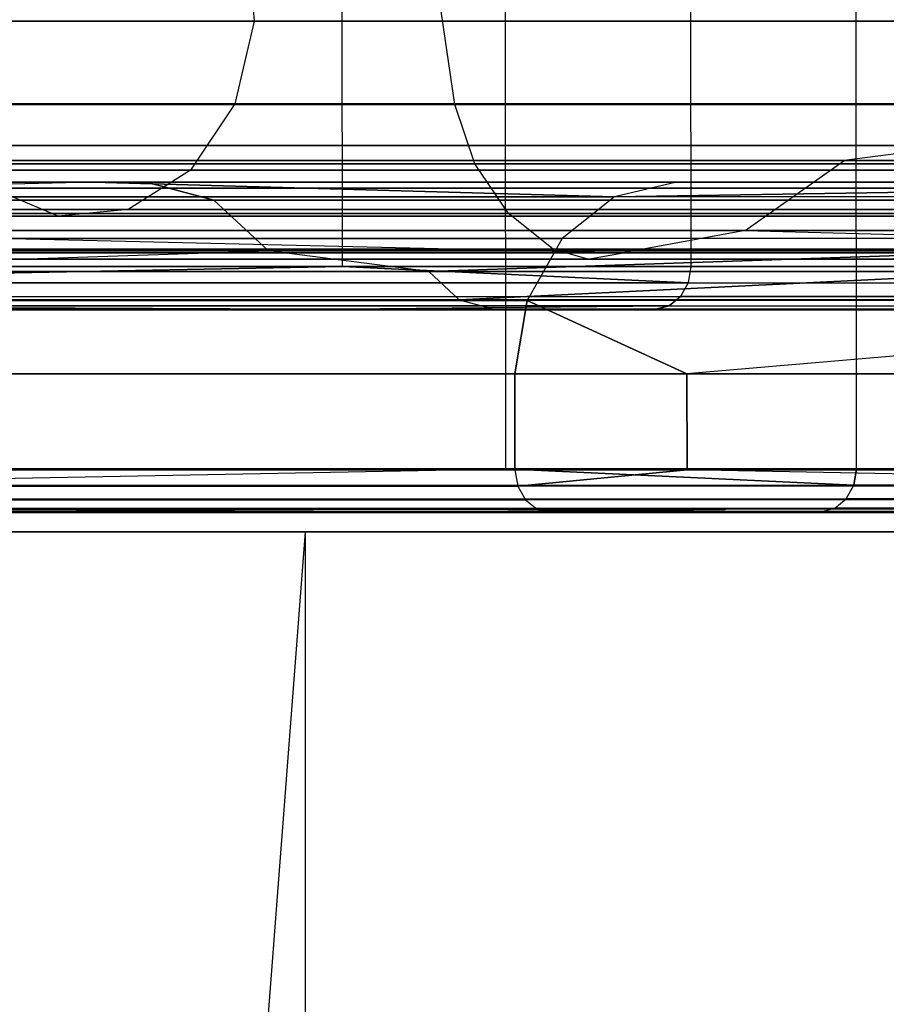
# Model space of a CAD drawing. Extents: x -172 to 172, y -29 to 28.
# Tile 841 of 914: x 135.25 to 139.33, y -9.82 to -5.2. Entities that reach past the tile are written whole.
import ezdxf

# ---------------------------------------------------------------- set-up
doc = ezdxf.new("R2010")
doc.units = 0
doc.header["$LTSCALE"] = 25.4
doc.layers.get('0').update_dxf_attribs({"linetype": 'CONTINUOUS'})

# ---------------------------------------------------------------- blocks, each defined once
blk = doc.blocks.new('RYFLO_AURA_STL')
at = {"color": 0}
for p, q in [((137.5374, -7.3033, -1143.3234), (137.5285, 7.0967, -1143.3298)), ((137.5374, -7.3033, -1143.3234), (137.5285, 7.0967, -1143.3298)), ((137.5374, -7.3033, -1343.1769), (137.5285, 7.0967, -1343.1704)), ((137.5374, -7.3033, -1343.1769), (137.5285, 7.0967, -1343.1704)), ((139.185, -7.3033, -1145.6315), (139.1761, 7.0967, -1145.6377)), ((139.185, -7.3033, -1145.6315), (139.1761, 7.0967, -1145.6377)), ((139.185, -7.3033, -1340.8688), (139.1761, 7.0967, -1340.8625)), ((139.185, -7.3033, -1340.8688), (139.1761, 7.0967, -1340.8625)), ((136.7605, 6.146, -1143.8878), (136.7682, -6.354, -1143.8822)), ((136.7605, 6.146, -1143.8878), (136.7682, -6.354, -1143.8822)), ((136.7605, 6.146, -1342.6124), (136.7682, -6.354, -1342.618)), ((136.7605, 6.146, -1342.6124), (136.7682, -6.354, -1342.618)), ((138.3989, 6.146, -1146.1829), (138.4067, -6.354, -1146.1774)), ((138.3989, 6.146, -1146.1829), (138.4067, -6.354, -1146.1774)), ((138.3989, 6.146, -1340.3174), (138.4067, -6.354, -1340.3229)), ((138.3989, 6.146, -1340.3174), (138.4067, -6.354, -1340.3229)), ((137.2983, -5.5937, -1156.9799), (136.8845, -2.7489, -1157.2399)), ((137.2983, -5.5937, -1156.9799), (136.8845, -2.7489, -1157.2399)), ((137.2983, -5.5937, -1329.5204), (136.8845, -2.7489, -1329.2604)), ((137.2983, -5.5937, -1329.5204), (136.8845, -2.7489, -1329.2604)), ((136.347, -5.1077, -1147.6219), (136.356, -5.2027, -1147.6156)), ((136.347, -5.1077, -1147.6219), (136.356, -5.2027, -1147.6156)), ((136.347, -5.1077, -1338.8783), (136.356, -5.2027, -1338.8846)), ((136.347, -5.1077, -1338.8783), (136.356, -5.2027, -1338.8846)), ((130.8304, -5.2027, -1140.1854), (136.356, -5.2027, -1147.6156)), ((136.356, -5.2027, -1338.8846), (130.8304, -5.2027, -1346.3148)), ((130.8304, -5.2027, -1140.1854), (136.356, -5.2027, -1147.6156)), ((136.356, -5.2027, -1338.8846), (130.8304, -5.2027, -1346.3148)), ((136.356, -5.2027, -1147.6156), (136.2648, -5.5895, -1147.6796)), ((136.356, -5.2027, -1147.6156), (136.2648, -5.5895, -1147.6796)), ((136.356, -5.2027, -1338.8846), (136.2648, -5.5895, -1338.8207)), ((136.356, -5.2027, -1338.8846), (136.2648, -5.5895, -1338.8207)), ((136.356, -5.2027, -1147.6156), (141.4601, -5.2027, -1155.3414)), ((141.4601, -5.2027, -1331.1588), (136.356, -5.2027, -1338.8846)), ((136.356, -5.2027, -1147.6156), (141.4601, -5.2027, -1155.3414)), ((141.4601, -5.2027, -1331.1588), (136.356, -5.2027, -1338.8846)), ((136.2648, -5.5895, -1147.6796), (130.7429, -5.5895, -1140.2544)), ((130.7429, -5.5895, -1346.2458), (136.2648, -5.5895, -1338.8207)), ((136.2648, -5.5895, -1147.6796), (130.7429, -5.5895, -1140.2544)), ((130.7429, -5.5895, -1346.2458), (136.2648, -5.5895, -1338.8207)), ((136.2648, -5.5895, -1147.6796), (136.0562, -5.9011, -1147.8259)), ((136.2648, -5.5895, -1147.6796), (136.0562, -5.9011, -1147.8259)), ((136.2648, -5.5895, -1338.8207), (136.0562, -5.9011, -1338.6743)), ((136.2648, -5.5895, -1338.8207), (136.0562, -5.9011, -1338.6743)), ((141.3655, -5.5895, -1155.4001), (136.2648, -5.5895, -1147.6796)), ((136.2648, -5.5895, -1338.8207), (141.3655, -5.5895, -1331.1001)), ((141.3655, -5.5895, -1155.4001), (136.2648, -5.5895, -1147.6796)), ((136.2648, -5.5895, -1338.8207), (141.3655, -5.5895, -1331.1001)), ((132.2451, -5.5937, -1149.4172), (137.2983, -5.5937, -1156.9799)), ((137.2983, -5.5937, -1329.5204), (132.2451, -5.5937, -1337.083)), ((132.2451, -5.5937, -1149.4172), (137.2983, -5.5937, -1156.9799)), ((137.2983, -5.5937, -1329.5204), (132.2451, -5.5937, -1337.083)), ((137.3917, -5.8721, -1156.9213), (137.2983, -5.5937, -1156.9799)), ((137.2983, -5.5937, -1156.9799), (141.9195, -5.5937, -1164.814)), ((137.3917, -5.8721, -1156.9213), (137.2983, -5.5937, -1156.9799)), ((137.3917, -5.8721, -1329.579), (137.2983, -5.5937, -1329.5204)), ((141.9195, -5.5937, -1321.6863), (137.2983, -5.5937, -1329.5204)), ((137.3917, -5.8721, -1329.579), (137.2983, -5.5937, -1329.5204)), ((137.2983, -5.5937, -1156.9799), (141.9195, -5.5937, -1164.814)), ((141.9195, -5.5937, -1321.6863), (137.2983, -5.5937, -1329.5204)), ((139.6663, -5.7862, -1156.4561), (134.6269, -5.7862, -1148.8284)), ((134.6269, -5.7862, -1337.6719), (139.6663, -5.7862, -1330.0442)), ((139.6663, -5.7862, -1156.4561), (134.6269, -5.7862, -1148.8284)), ((134.6269, -5.7862, -1337.6719), (139.6663, -5.7862, -1330.0442)), ((139.6663, -5.7862, -1156.4561), (139.127, -5.8567, -1156.7913)), ((139.6663, -5.7862, -1156.4561), (139.127, -5.8567, -1156.7913)), ((139.6663, -5.7862, -1330.0442), (139.127, -5.8567, -1329.709)), ((139.6663, -5.7862, -1330.0442), (139.127, -5.8567, -1329.709)), ((139.127, -5.8567, -1156.7913), (134.1071, -5.8567, -1149.1929)), ((134.1071, -5.8567, -1337.3074), (139.127, -5.8567, -1329.709)), ((139.127, -5.8567, -1156.7913), (134.1071, -5.8567, -1149.1929)), ((134.1071, -5.8567, -1337.3074), (139.127, -5.8567, -1329.709)), ((138.6615, -6.1851, -1157.0806), (139.127, -5.8567, -1156.7913)), ((138.6615, -6.1851, -1157.0806), (139.127, -5.8567, -1156.7913)), ((138.6615, -6.1851, -1329.4197), (139.127, -5.8567, -1329.709)), ((138.6615, -6.1851, -1329.4197), (139.127, -5.8567, -1329.709)), ((143.7169, -5.8567, -1164.6569), (139.127, -5.8567, -1156.7913)), ((139.127, -5.8567, -1329.709), (143.7169, -5.8567, -1321.8434)), ((143.7169, -5.8567, -1164.6569), (139.127, -5.8567, -1156.7913)), ((139.127, -5.8567, -1329.709), (143.7169, -5.8567, -1321.8434)), ((136.0562, -5.9011, -1147.8259), (130.5427, -5.9011, -1140.4121)), ((130.5427, -5.9011, -1346.0881), (136.0562, -5.9011, -1338.6743)), ((136.0562, -5.9011, -1147.8259), (130.5427, -5.9011, -1140.4121)), ((130.5427, -5.9011, -1346.0881), (136.0562, -5.9011, -1338.6743)), ((137.3917, -5.8721, -1156.9213), (132.335, -5.8721, -1149.3534)), ((132.335, -5.8721, -1337.1469), (137.3917, -5.8721, -1329.579)), ((137.3917, -5.8721, -1156.9213), (132.335, -5.8721, -1149.3534)), ((132.335, -5.8721, -1337.1469), (137.3917, -5.8721, -1329.579)), ((136.0562, -5.9011, -1147.8259), (135.7639, -6.0869, -1148.0309)), ((136.0562, -5.9011, -1147.8259), (135.7639, -6.0869, -1148.0309)), ((136.0562, -5.9011, -1338.6743), (135.7639, -6.0869, -1338.4694)), ((136.0562, -5.9011, -1338.6743), (135.7639, -6.0869, -1338.4694)), ((141.1491, -5.9011, -1155.5347), (136.0562, -5.9011, -1147.8259)), ((136.0562, -5.9011, -1338.6743), (141.1491, -5.9011, -1330.9656)), ((141.1491, -5.9011, -1155.5347), (136.0562, -5.9011, -1147.8259)), ((136.0562, -5.9011, -1338.6743), (141.1491, -5.9011, -1330.9656)), ((142.016, -5.8721, -1164.7606), (137.3917, -5.8721, -1156.9213)), ((137.3917, -5.8721, -1329.579), (142.016, -5.8721, -1321.7396)), ((137.5506, -6.1053, -1156.8214), (137.3917, -5.8721, -1156.9213)), ((142.016, -5.8721, -1164.7606), (137.3917, -5.8721, -1156.9213)), ((137.5506, -6.1053, -1156.8214), (137.3917, -5.8721, -1156.9213)), ((137.5506, -6.1053, -1329.6788), (137.3917, -5.8721, -1329.579)), ((137.3917, -5.8721, -1329.579), (142.016, -5.8721, -1321.7396)), ((137.5506, -6.1053, -1329.6788), (137.3917, -5.8721, -1329.579)), ((132.0752, -5.9577, -1340.8226), (135.8499, -5.9577, -1335.4946)), ((135.8499, -5.9577, -1151.0056), (132.0752, -5.9577, -1145.6776)), ((135.8499, -5.9577, -1151.0056), (132.0752, -5.9577, -1145.6776)), ((132.0752, -5.9577, -1340.8226), (135.8499, -5.9577, -1335.4946)), ((135.5988, -5.9579, -1335.3242), (132.865, -6.0267, -1338.6378)), ((135.5988, -5.9579, -1335.3242), (132.865, -6.0267, -1338.6378)), ((135.5988, -5.9579, -1151.176), (132.865, -6.0267, -1147.8624)), ((135.5988, -5.9579, -1151.176), (132.865, -6.0267, -1147.8624)), ((133.1447, -5.9579, -1338.8386), (135.5988, -5.9579, -1335.3242)), ((135.5988, -5.9579, -1151.176), (133.1447, -5.9579, -1147.6616)), ((133.1447, -5.9579, -1338.8386), (135.5988, -5.9579, -1335.3242)), ((135.5988, -5.9579, -1151.176), (133.1447, -5.9579, -1147.6616)), ((135.5988, -5.9579, -1335.3242), (138.3394, -5.9579, -1331.1528)), ((138.3394, -5.9579, -1155.3474), (135.5988, -5.9579, -1151.176)), ((138.3394, -5.9579, -1155.3474), (135.5988, -5.9579, -1151.176)), ((138.0488, -6.0267, -1155.5321), (135.5988, -5.9579, -1151.176)), ((135.5988, -5.9579, -1335.3242), (138.3394, -5.9579, -1331.1528)), ((135.5988, -5.9579, -1335.3242), (138.0488, -6.0267, -1330.9681)), ((135.5988, -5.9579, -1335.3242), (138.0488, -6.0267, -1330.9681)), ((138.0488, -6.0267, -1155.5321), (135.5988, -5.9579, -1151.176)), ((135.8499, -5.9577, -1335.4946), (136.1658, -6.0424, -1335.7091)), ((135.8499, -5.9577, -1335.4946), (139.4098, -5.9577, -1330.0209)), ((135.8499, -5.9577, -1335.4946), (136.1658, -6.0424, -1335.7091)), ((136.1658, -6.0424, -1150.7911), (135.8499, -5.9577, -1151.0056)), ((139.4098, -5.9577, -1156.4794), (135.8499, -5.9577, -1151.0056)), ((136.1658, -6.0424, -1150.7911), (135.8499, -5.9577, -1151.0056)), ((139.4098, -5.9577, -1156.4794), (135.8499, -5.9577, -1151.0056)), ((135.8499, -5.9577, -1335.4946), (139.4098, -5.9577, -1330.0209)), ((138.3394, -5.9579, -1155.3474), (138.0488, -6.0267, -1155.5321)), ((138.3394, -5.9579, -1331.1528), (138.0488, -6.0267, -1330.9681)), ((138.0488, -6.0267, -1330.9681), (142.4855, -5.9579, -1324.2598)), ((138.0488, -6.0267, -1330.9681), (142.4855, -5.9579, -1324.2598)), ((138.3394, -5.9579, -1331.1528), (138.0488, -6.0267, -1330.9681)), ((142.4855, -5.9579, -1162.2405), (138.0488, -6.0267, -1155.5321)), ((138.3394, -5.9579, -1155.3474), (138.0488, -6.0267, -1155.5321)), ((142.4855, -5.9579, -1162.2405), (138.0488, -6.0267, -1155.5321)), ((138.3394, -5.9579, -1331.1528), (142.4855, -5.9579, -1324.2598)), ((142.4855, -5.9579, -1162.2405), (138.3394, -5.9579, -1155.3474)), ((138.3394, -5.9579, -1331.1528), (142.4855, -5.9579, -1324.2598)), ((142.4855, -5.9579, -1162.2405), (138.3394, -5.9579, -1155.3474)), ((135.4353, -6.117, -1148.2614), (135.1236, -5.9863, -1148.48)), ((135.1236, -5.9863, -1148.48), (140.1816, -5.9863, -1156.1359)), ((135.4353, -6.117, -1148.2614), (135.1236, -5.9863, -1148.48)), ((135.4353, -6.117, -1338.2389), (135.1236, -5.9863, -1338.0203)), ((140.1816, -5.9863, -1330.3644), (135.1236, -5.9863, -1338.0203)), ((135.4353, -6.117, -1338.2389), (135.1236, -5.9863, -1338.0203)), ((135.1236, -5.9863, -1148.48), (140.1816, -5.9863, -1156.1359)), ((140.1816, -5.9863, -1330.3644), (135.1236, -5.9863, -1338.0203)), ((132.3823, -6.0424, -1341.0496), (136.1658, -6.0424, -1335.7091)), ((136.1658, -6.0424, -1150.7911), (132.3823, -6.0424, -1145.4507)), ((132.3823, -6.0424, -1341.0496), (136.1658, -6.0424, -1335.7091)), ((136.1658, -6.0424, -1150.7911), (132.3823, -6.0424, -1145.4507)), ((132.865, -6.0267, -1338.6378), (138.0488, -6.0267, -1330.9681)), ((132.865, -6.0267, -1338.6378), (138.0488, -6.0267, -1330.9681)), ((138.0488, -6.0267, -1155.5321), (132.865, -6.0267, -1147.8624)), ((138.0488, -6.0267, -1155.5321), (132.865, -6.0267, -1147.8624)), ((136.1658, -6.0424, -1335.7091), (136.4221, -6.281, -1335.8832)), ((136.1658, -6.0424, -1335.7091), (139.734, -6.0424, -1330.2225)), ((136.1658, -6.0424, -1335.7091), (136.4221, -6.281, -1335.8832)), ((136.4221, -6.281, -1150.6171), (136.1658, -6.0424, -1150.7911)), ((139.734, -6.0424, -1156.2777), (136.1658, -6.0424, -1150.7911)), ((136.4221, -6.281, -1150.6171), (136.1658, -6.0424, -1150.7911)), ((136.1658, -6.0424, -1335.7091), (139.734, -6.0424, -1330.2225)), ((139.734, -6.0424, -1156.2777), (136.1658, -6.0424, -1150.7911)), ((138.0488, -6.0267, -1330.9681), (137.8024, -6.222, -1330.8116)), ((138.0488, -6.0267, -1330.9681), (137.8024, -6.222, -1330.8116)), ((138.0488, -6.0267, -1155.5321), (137.8024, -6.222, -1155.6886)), ((138.0488, -6.0267, -1155.5321), (137.8024, -6.222, -1155.6886)), ((142.7903, -6.0267, -1323.0176), (138.0488, -6.0267, -1330.9681)), ((142.7903, -6.0267, -1323.0176), (138.0488, -6.0267, -1330.9681)), ((142.7903, -6.0267, -1163.4827), (138.0488, -6.0267, -1155.5321)), ((142.7903, -6.0267, -1163.4827), (138.0488, -6.0267, -1155.5321)), ((135.7639, -6.0869, -1148.0309), (130.2623, -6.0869, -1140.6331)), ((130.2623, -6.0869, -1345.8672), (135.7639, -6.0869, -1338.4694)), ((135.7639, -6.0869, -1148.0309), (130.2623, -6.0869, -1140.6331)), ((130.2623, -6.0869, -1345.8672), (135.7639, -6.0869, -1338.4694)), ((135.7639, -6.0869, -1148.0309), (135.4353, -6.117, -1148.2614)), ((135.7639, -6.0869, -1148.0309), (135.4353, -6.117, -1148.2614)), ((135.7639, -6.0869, -1338.4694), (135.4353, -6.117, -1338.2389)), ((135.7639, -6.0869, -1338.4694), (135.4353, -6.117, -1338.2389)), ((140.8459, -6.0869, -1155.7231), (135.7639, -6.0869, -1148.0309)), ((135.7639, -6.0869, -1338.4694), (140.8459, -6.0869, -1330.7771)), ((140.8459, -6.0869, -1155.7231), (135.7639, -6.0869, -1148.0309)), ((135.7639, -6.0869, -1338.4694), (140.8459, -6.0869, -1330.7771)), ((135.4353, -6.117, -1148.2614), (129.947, -6.117, -1140.8813)), ((129.947, -6.117, -1345.6189), (135.4353, -6.117, -1338.2389)), ((135.4353, -6.117, -1148.2614), (129.947, -6.117, -1140.8813)), ((129.947, -6.117, -1345.6189), (135.4353, -6.117, -1338.2389)), ((137.5506, -6.1053, -1156.8214), (132.4881, -6.1053, -1149.2448)), ((132.4881, -6.1053, -1337.2555), (137.5506, -6.1053, -1329.6788)), ((137.5506, -6.1053, -1156.8214), (132.4881, -6.1053, -1149.2448)), ((132.4881, -6.1053, -1337.2555), (137.5506, -6.1053, -1329.6788)), ((140.505, -6.117, -1155.9349), (135.4353, -6.117, -1148.2614)), ((135.4353, -6.117, -1338.2389), (140.505, -6.117, -1330.5653)), ((140.505, -6.117, -1155.9349), (135.4353, -6.117, -1148.2614)), ((135.4353, -6.117, -1338.2389), (140.505, -6.117, -1330.5653)), ((142.1803, -6.1053, -1164.6698), (137.5506, -6.1053, -1156.8214)), ((137.5506, -6.1053, -1329.6788), (142.1803, -6.1053, -1321.8304)), ((137.7609, -6.2726, -1156.6892), (137.5506, -6.1053, -1156.8214)), ((142.1803, -6.1053, -1164.6698), (137.5506, -6.1053, -1156.8214)), ((137.7609, -6.2726, -1156.6892), (137.5506, -6.1053, -1156.8214)), ((137.7609, -6.2726, -1329.811), (137.5506, -6.1053, -1329.6788)), ((137.5506, -6.1053, -1329.6788), (142.1803, -6.1053, -1321.8304)), ((137.7609, -6.2726, -1329.811), (137.5506, -6.1053, -1329.6788)), ((133.6584, -6.1851, -1149.5076), (138.6615, -6.1851, -1157.0806)), ((138.6615, -6.1851, -1329.4197), (133.6584, -6.1851, -1336.9927)), ((133.6584, -6.1851, -1149.5076), (138.6615, -6.1851, -1157.0806)), ((133.6584, -6.1851, -1149.5076), (138.0894, -6.2895, -1156.4828)), ((133.6584, -6.1851, -1149.5076), (138.0894, -6.2895, -1156.4828)), ((133.6584, -6.1851, -1336.9927), (138.0894, -6.2895, -1330.0175)), ((133.6584, -6.1851, -1336.9927), (138.0894, -6.2895, -1330.0175)), ((138.6615, -6.1851, -1329.4197), (133.6584, -6.1851, -1336.9927)), ((138.6615, -6.1851, -1157.0806), (138.0894, -6.2895, -1156.4828)), ((138.6615, -6.1851, -1157.0806), (138.0894, -6.2895, -1156.4828)), ((138.6615, -6.1851, -1329.4197), (138.0894, -6.2895, -1330.0175)), ((138.6615, -6.1851, -1329.4197), (138.0894, -6.2895, -1330.0175)), ((138.6615, -6.1851, -1157.0806), (143.2361, -6.1851, -1164.9198)), ((143.2361, -6.1851, -1321.5804), (138.6615, -6.1851, -1329.4197)), ((138.6615, -6.1851, -1157.0806), (143.2361, -6.1851, -1164.9198)), ((138.6615, -6.1851, -1157.0806), (142.7373, -6.2895, -1164.3621)), ((138.6615, -6.1851, -1157.0806), (142.7373, -6.2895, -1164.3621)), ((138.6615, -6.1851, -1329.4197), (142.7373, -6.2895, -1322.1382)), ((138.6615, -6.1851, -1329.4197), (142.7373, -6.2895, -1322.1382)), ((143.2361, -6.1851, -1321.5804), (138.6615, -6.1851, -1329.4197)), ((132.6279, -6.222, -1338.4677), (137.8024, -6.222, -1330.8116)), ((132.6279, -6.222, -1338.4677), (137.8024, -6.222, -1330.8116)), ((137.8024, -6.222, -1155.6886), (132.6279, -6.222, -1148.0326)), ((137.8024, -6.222, -1155.6886), (132.6279, -6.222, -1148.0326)), ((137.8024, -6.222, -1330.8116), (137.638, -6.5142, -1330.7072)), ((137.8024, -6.222, -1330.8116), (137.638, -6.5142, -1330.7072)), ((137.8024, -6.222, -1155.6886), (137.638, -6.5142, -1155.7931)), ((137.8024, -6.222, -1155.6886), (137.638, -6.5142, -1155.7931)), ((142.5355, -6.222, -1322.8752), (137.8024, -6.222, -1330.8116)), ((142.5355, -6.222, -1322.8752), (137.8024, -6.222, -1330.8116)), ((142.5355, -6.222, -1163.625), (137.8024, -6.222, -1155.6886)), ((142.5355, -6.222, -1163.625), (137.8024, -6.222, -1155.6886)), ((132.6315, -6.281, -1341.2336), (136.4221, -6.281, -1335.8832)), ((136.4221, -6.281, -1150.6171), (132.6315, -6.281, -1145.2666)), ((132.6315, -6.281, -1341.2336), (136.4221, -6.281, -1335.8832)), ((136.4221, -6.281, -1150.6171), (132.6315, -6.281, -1145.2666)), ((137.7609, -6.2726, -1329.811), (132.6906, -6.2726, -1337.3992)), ((132.6906, -6.2726, -1149.1011), (137.7609, -6.2726, -1156.6892)), ((132.6906, -6.2726, -1149.1011), (137.7609, -6.2726, -1156.6892)), ((137.7609, -6.2726, -1329.811), (132.6906, -6.2726, -1337.3992)), ((133.4715, -6.3772, -1340.2229), (136.4221, -6.281, -1335.8832)), ((133.4715, -6.3772, -1340.2229), (136.4221, -6.281, -1335.8832)), ((133.4715, -6.3772, -1146.2773), (136.4221, -6.281, -1150.6171)), ((133.4715, -6.3772, -1146.2773), (136.4221, -6.281, -1150.6171)), ((137.1758, -6.3772, -1334.9081), (136.4221, -6.281, -1335.8832)), ((136.4221, -6.281, -1335.8832), (139.997, -6.281, -1330.3864)), ((137.1758, -6.3772, -1334.9081), (136.4221, -6.281, -1335.8832)), ((137.1758, -6.3772, -1151.5922), (136.4221, -6.281, -1150.6171)), ((137.1758, -6.3772, -1151.5922), (136.4221, -6.281, -1150.6171)), ((139.997, -6.281, -1156.1139), (136.4221, -6.281, -1150.6171)), ((136.4221, -6.281, -1335.8832), (139.997, -6.281, -1330.3864)), ((139.997, -6.281, -1156.1139), (136.4221, -6.281, -1150.6171)), ((139.997, -6.281, -1330.3864), (137.1758, -6.3772, -1334.9081)), ((139.997, -6.281, -1330.3864), (137.1758, -6.3772, -1334.9081)), ((137.1758, -6.3772, -1151.5922), (139.997, -6.281, -1156.1139)), ((137.1758, -6.3772, -1151.5922), (139.997, -6.281, -1156.1139)), ((137.9237, -6.3202, -1329.9133), (137.7609, -6.2726, -1329.811)), ((142.3977, -6.2726, -1321.9506), (137.7609, -6.2726, -1329.811)), ((137.9237, -6.3202, -1329.9133), (137.7609, -6.2726, -1329.811)), ((137.9237, -6.3202, -1156.5869), (137.7609, -6.2726, -1156.6892)), ((137.7609, -6.2726, -1156.6892), (142.3977, -6.2726, -1164.5497)), ((137.9237, -6.3202, -1156.5869), (137.7609, -6.2726, -1156.6892)), ((137.7609, -6.2726, -1156.6892), (142.3977, -6.2726, -1164.5497)), ((142.3977, -6.2726, -1321.9506), (137.7609, -6.2726, -1329.811)), ((132.8475, -6.3202, -1337.5105), (137.9237, -6.3202, -1329.9133)), ((137.9237, -6.3202, -1156.5869), (132.8475, -6.3202, -1148.9897)), ((137.9237, -6.3202, -1156.5869), (132.8475, -6.3202, -1148.9897)), ((132.8475, -6.3202, -1337.5105), (137.9237, -6.3202, -1329.9133)), ((138.0894, -6.2895, -1156.4828), (133.0071, -6.2895, -1148.8766)), ((133.0071, -6.2895, -1337.6237), (138.0894, -6.2895, -1330.0175)), ((138.0894, -6.2895, -1156.4828), (133.0071, -6.2895, -1148.8766)), ((133.0071, -6.2895, -1337.6237), (138.0894, -6.2895, -1330.0175)), ((137.9237, -6.3202, -1156.5869), (138.0894, -6.2895, -1156.4828)), ((137.9237, -6.3202, -1156.5869), (138.0894, -6.2895, -1156.4828)), ((137.9237, -6.3202, -1329.9133), (138.0894, -6.2895, -1330.0175)), ((137.9237, -6.3202, -1329.9133), (138.0894, -6.2895, -1330.0175)), ((137.9237, -6.3202, -1329.9133), (142.566, -6.3202, -1322.0436)), ((142.566, -6.3202, -1164.4567), (137.9237, -6.3202, -1156.5869)), ((142.566, -6.3202, -1164.4567), (137.9237, -6.3202, -1156.5869)), ((137.9237, -6.3202, -1329.9133), (142.566, -6.3202, -1322.0436)), ((142.7373, -6.2895, -1164.3621), (138.0894, -6.2895, -1156.4828)), ((138.0894, -6.2895, -1330.0175), (142.7373, -6.2895, -1322.1382)), ((142.7373, -6.2895, -1164.3621), (138.0894, -6.2895, -1156.4828)), ((138.0894, -6.2895, -1330.0175), (142.7373, -6.2895, -1322.1382)), ((132.7861, -6.4306, -1347.8553), (136.7682, -6.354, -1342.618)), ((132.7861, -6.4306, -1347.8553), (136.7682, -6.354, -1342.618)), ((136.7682, -6.354, -1143.8822), (132.7861, -6.4306, -1138.6449)), ((136.7682, -6.354, -1143.8822), (132.7861, -6.4306, -1138.6449)), ((136.7682, -6.354, -1143.8822), (132.798, -6.354, -1138.6355)), ((132.798, -6.354, -1347.8647), (136.7682, -6.354, -1342.618)), ((132.798, -6.354, -1347.8647), (136.7682, -6.354, -1342.618)), ((136.7682, -6.354, -1143.8822), (132.798, -6.354, -1138.6355)), ((133.4715, -6.3772, -1340.2229), (137.1758, -6.3772, -1334.9081)), ((137.1758, -6.3772, -1151.5922), (133.4715, -6.3772, -1146.2773)), ((133.4715, -6.3772, -1340.2229), (137.1758, -6.3772, -1334.9081)), ((137.1758, -6.3772, -1151.5922), (133.4715, -6.3772, -1146.2773)), ((138.4067, -6.354, -1146.1774), (136.7682, -6.354, -1143.8822)), ((136.7682, -6.354, -1342.618), (138.4067, -6.354, -1340.3229)), ((138.4067, -6.354, -1146.1774), (136.7682, -6.354, -1143.8822)), ((138.3943, -6.4306, -1146.186), (136.7682, -6.354, -1143.8822)), ((136.7682, -6.354, -1342.618), (138.4067, -6.354, -1340.3229)), ((136.7682, -6.354, -1342.618), (138.3943, -6.4306, -1340.3142)), ((136.7682, -6.354, -1342.618), (138.3943, -6.4306, -1340.3142)), ((138.3943, -6.4306, -1146.186), (136.7682, -6.354, -1143.8822)), ((137.1758, -6.3772, -1334.9081), (137.3189, -6.5098, -1335.0037)), ((137.1758, -6.3772, -1334.9081), (137.3189, -6.5098, -1335.0037)), ((137.1758, -6.3772, -1334.9081), (140.0652, -6.3772, -1330.4287)), ((140.0652, -6.3772, -1156.0715), (137.1758, -6.3772, -1151.5922)), ((137.1758, -6.3772, -1151.5922), (137.3189, -6.5098, -1151.4966)), ((137.1758, -6.3772, -1151.5922), (137.3189, -6.5098, -1151.4966)), ((137.1758, -6.3772, -1334.9081), (140.0652, -6.3772, -1330.4287)), ((140.0652, -6.3772, -1156.0715), (137.1758, -6.3772, -1151.5922)), ((137.3189, -6.5098, -1335.0037), (140.0652, -6.3772, -1330.4287)), ((137.3189, -6.5098, -1335.0037), (140.0652, -6.3772, -1330.4287)), ((140.0652, -6.3772, -1156.0715), (137.3189, -6.5098, -1151.4966)), ((140.0652, -6.3772, -1156.0715), (137.3189, -6.5098, -1151.4966)), ((138.4067, -6.354, -1146.1774), (138.3943, -6.4306, -1146.186)), ((138.4067, -6.354, -1340.3229), (138.3943, -6.4306, -1340.3142)), ((138.4067, -6.354, -1340.3229), (138.3943, -6.4306, -1340.3142)), ((138.4067, -6.354, -1146.1774), (138.3943, -6.4306, -1146.186)), ((143.5876, -6.354, -1154.0193), (138.4067, -6.354, -1146.1774)), ((138.4067, -6.354, -1340.3229), (143.5876, -6.354, -1332.481)), ((138.4067, -6.354, -1340.3229), (143.5876, -6.354, -1332.481)), ((143.5876, -6.354, -1154.0193), (138.4067, -6.354, -1146.1774)), ((138.3943, -6.4306, -1146.186), (132.7861, -6.4306, -1138.6449)), ((132.7861, -6.4306, -1347.8553), (138.3943, -6.4306, -1340.3142)), ((132.7861, -6.4306, -1347.8553), (138.3943, -6.4306, -1340.3142)), ((138.3943, -6.4306, -1146.186), (132.7861, -6.4306, -1138.6449)), ((138.3943, -6.4306, -1146.186), (138.3588, -6.4955, -1146.2109)), ((138.3943, -6.4306, -1146.186), (138.3588, -6.4955, -1146.2109)), ((138.3943, -6.4306, -1340.3142), (138.3588, -6.4955, -1340.2893)), ((138.3943, -6.4306, -1340.3142), (138.3588, -6.4955, -1340.2893)), ((138.3943, -6.4306, -1146.186), (143.5747, -6.4306, -1154.0273)), ((138.3943, -6.4306, -1340.3142), (143.5747, -6.4306, -1332.4729)), ((138.3943, -6.4306, -1146.186), (143.5747, -6.4306, -1154.0273)), ((138.3943, -6.4306, -1340.3142), (143.5747, -6.4306, -1332.4729)), ((132.4696, -6.5142, -1338.354), (137.638, -6.5142, -1330.7072)), ((132.4696, -6.5142, -1338.354), (137.638, -6.5142, -1330.7072)), ((137.638, -6.5142, -1155.7931), (132.4696, -6.5142, -1148.1462)), ((137.638, -6.5142, -1155.7931), (132.4696, -6.5142, -1148.1462)), ((132.752, -6.4955, -1138.6716), (138.3588, -6.4955, -1146.2109)), ((132.752, -6.4955, -1138.6716), (138.3588, -6.4955, -1146.2109)), ((132.752, -6.4955, -1347.8286), (138.3588, -6.4955, -1340.2893)), ((132.752, -6.4955, -1347.8286), (138.3588, -6.4955, -1340.2893)), ((133.6108, -6.5098, -1340.3241), (137.3189, -6.5098, -1335.0037)), ((137.3189, -6.5098, -1151.4966), (133.6108, -6.5098, -1146.1761)), ((133.6108, -6.5098, -1340.3241), (137.3189, -6.5098, -1335.0037)), ((137.3189, -6.5098, -1151.4966), (133.6108, -6.5098, -1146.1761)), ((137.3189, -6.5098, -1335.0037), (137.4953, -6.5568, -1335.1215)), ((137.3189, -6.5098, -1335.0037), (137.4953, -6.5568, -1335.1215)), ((137.3189, -6.5098, -1335.0037), (140.8153, -6.5098, -1329.5419)), ((140.8153, -6.5098, -1156.9584), (137.3189, -6.5098, -1151.4966)), ((137.3189, -6.5098, -1151.4966), (137.4953, -6.5568, -1151.3788)), ((137.3189, -6.5098, -1151.4966), (137.4953, -6.5568, -1151.3788)), ((137.3189, -6.5098, -1335.0037), (140.8153, -6.5098, -1329.5419)), ((140.8153, -6.5098, -1156.9584), (137.3189, -6.5098, -1151.4966)), ((137.5804, -6.8586, -1155.8297), (137.638, -6.5142, -1155.7931)), ((137.638, -6.5142, -1330.7072), (137.5804, -6.8586, -1330.6705)), ((137.638, -6.5142, -1330.7072), (137.5804, -6.8586, -1330.6705)), ((137.5804, -6.8586, -1155.8297), (137.638, -6.5142, -1155.7931)), ((137.638, -6.5142, -1155.7931), (138.3887, -6.8586, -1157.115)), ((138.3887, -6.8586, -1329.3853), (137.638, -6.5142, -1330.7072)), ((138.3887, -6.8586, -1329.3853), (137.638, -6.5142, -1330.7072)), ((142.3654, -6.5142, -1322.7803), (137.638, -6.5142, -1330.7072)), ((142.3654, -6.5142, -1322.7803), (137.638, -6.5142, -1330.7072)), ((142.3654, -6.5142, -1163.7201), (137.638, -6.5142, -1155.7931)), ((142.3654, -6.5142, -1163.7201), (137.638, -6.5142, -1155.7931)), ((137.638, -6.5142, -1155.7931), (138.3887, -6.8586, -1157.115)), ((138.3057, -6.5389, -1146.2482), (138.3588, -6.4955, -1146.2109)), ((138.3057, -6.5389, -1146.2482), (138.3588, -6.4955, -1146.2109)), ((138.3588, -6.4955, -1340.2893), (138.3057, -6.5389, -1340.2521)), ((138.3588, -6.4955, -1340.2893), (138.3057, -6.5389, -1340.2521)), ((143.5379, -6.4955, -1154.0502), (138.3588, -6.4955, -1146.2109)), ((143.5379, -6.4955, -1154.0502), (138.3588, -6.4955, -1146.2109)), ((138.3588, -6.4955, -1340.2893), (143.5379, -6.4955, -1332.4501)), ((138.3588, -6.4955, -1340.2893), (143.5379, -6.4955, -1332.4501)), ((142.3654, -6.5142, -1322.7803), (138.3887, -6.8586, -1329.3853)), ((142.3654, -6.5142, -1322.7803), (138.3887, -6.8586, -1329.3853)), ((142.3654, -6.5142, -1163.7201), (138.3887, -6.8586, -1157.115)), ((142.3654, -6.5142, -1163.7201), (138.3887, -6.8586, -1157.115)), ((132.641, -6.5542, -1347.7411), (136.6065, -6.5542, -1342.5006)), ((136.6065, -6.5542, -1143.9996), (132.641, -6.5542, -1138.7592)), ((136.6065, -6.5542, -1143.9996), (132.641, -6.5542, -1138.7592)), ((132.641, -6.5542, -1347.7411), (136.6065, -6.5542, -1342.5006)), ((138.3057, -6.5389, -1146.2482), (132.7011, -6.5389, -1138.7118)), ((132.7011, -6.5389, -1347.7885), (138.3057, -6.5389, -1340.2521)), ((132.7011, -6.5389, -1347.7885), (138.3057, -6.5389, -1340.2521)), ((132.7011, -6.5389, -1347.7885), (136.6065, -6.5542, -1342.5006)), ((132.7011, -6.5389, -1347.7885), (136.6065, -6.5542, -1342.5006)), ((136.6065, -6.5542, -1143.9996), (132.7011, -6.5389, -1138.7118)), ((138.3057, -6.5389, -1146.2482), (132.7011, -6.5389, -1138.7118)), ((136.6065, -6.5542, -1143.9996), (132.7011, -6.5389, -1138.7118)), ((133.7824, -6.5568, -1340.4487), (137.4953, -6.5568, -1335.1215)), ((137.4953, -6.5568, -1151.3788), (133.7824, -6.5568, -1146.0515)), ((133.7824, -6.5568, -1340.4487), (137.4953, -6.5568, -1335.1215)), ((137.4953, -6.5568, -1151.3788), (133.7824, -6.5568, -1146.0515)), ((136.6065, -6.5542, -1342.5006), (138.3057, -6.5389, -1340.2521)), ((136.6065, -6.5542, -1342.5006), (138.3057, -6.5389, -1340.2521)), ((136.6065, -6.5542, -1143.9996), (138.3057, -6.5389, -1146.2482)), ((136.6065, -6.5542, -1143.9996), (138.3057, -6.5389, -1146.2482)), ((136.6065, -6.5542, -1342.5006), (138.243, -6.5542, -1340.2081)), ((138.243, -6.5542, -1146.2921), (136.6065, -6.5542, -1143.9996)), ((138.243, -6.5542, -1146.2921), (136.6065, -6.5542, -1143.9996)), ((136.6065, -6.5542, -1342.5006), (138.243, -6.5542, -1340.2081)), ((137.4953, -6.5568, -1335.1215), (140.9961, -6.5568, -1329.6527)), ((140.9961, -6.5568, -1156.8475), (137.4953, -6.5568, -1151.3788)), ((137.4953, -6.5568, -1335.1215), (140.9961, -6.5568, -1329.6527)), ((140.9961, -6.5568, -1156.8475), (137.4953, -6.5568, -1151.3788)), ((138.243, -6.5542, -1146.2921), (138.3057, -6.5389, -1146.2482)), ((138.3057, -6.5389, -1340.2521), (138.243, -6.5542, -1340.2081)), ((138.3057, -6.5389, -1340.2521), (138.243, -6.5542, -1340.2081)), ((138.243, -6.5542, -1146.2921), (138.3057, -6.5389, -1146.2482)), ((143.4178, -6.5542, -1154.1248), (138.243, -6.5542, -1146.2921)), ((138.243, -6.5542, -1340.2081), (143.4178, -6.5542, -1332.3755)), ((143.4178, -6.5542, -1154.1248), (138.243, -6.5542, -1146.2921)), ((138.243, -6.5542, -1340.2081), (143.4178, -6.5542, -1332.3755)), ((138.3057, -6.5389, -1146.2482), (143.4828, -6.5389, -1154.0844)), ((138.3057, -6.5389, -1146.2482), (143.4828, -6.5389, -1154.0844)), ((138.3057, -6.5389, -1340.2521), (143.4828, -6.5389, -1332.4159)), ((138.3057, -6.5389, -1340.2521), (143.4828, -6.5389, -1332.4159)), ((132.4142, -6.8586, -1338.3142), (137.5804, -6.8586, -1330.6705)), ((137.5804, -6.8586, -1155.8297), (132.4142, -6.8586, -1148.186)), ((132.4142, -6.8586, -1338.3142), (137.5804, -6.8586, -1330.6705)), ((137.5804, -6.8586, -1155.8297), (132.4142, -6.8586, -1148.186)), ((138.3887, -6.8586, -1157.115), (137.5804, -6.8586, -1155.8297)), ((137.5804, -6.8586, -1330.6705), (138.3887, -6.8586, -1329.3853)), ((137.5807, -7.3086, -1330.6708), (137.5804, -6.8586, -1330.6705)), ((137.5807, -7.3086, -1330.6708), (137.5804, -6.8586, -1330.6705)), ((137.5804, -6.8586, -1330.6705), (138.3887, -6.8586, -1329.3853)), ((137.5804, -6.8586, -1155.8297), (137.5807, -7.3086, -1155.8295)), ((137.5804, -6.8586, -1155.8297), (137.5807, -7.3086, -1155.8295)), ((138.3887, -6.8586, -1157.115), (137.5804, -6.8586, -1155.8297)), ((138.3887, -6.8586, -1329.3853), (142.3058, -6.8586, -1322.7469)), ((142.3058, -6.8586, -1163.7533), (138.3887, -6.8586, -1157.115)), ((138.389, -7.3086, -1329.3854), (138.3887, -6.8586, -1329.3853)), ((138.389, -7.3086, -1329.3854), (138.3887, -6.8586, -1329.3853)), ((138.3887, -6.8586, -1329.3853), (142.3058, -6.8586, -1322.7469)), ((138.3887, -6.8586, -1157.115), (138.389, -7.3086, -1157.1149)), ((138.3887, -6.8586, -1157.115), (138.389, -7.3086, -1157.1149)), ((142.3058, -6.8586, -1163.7533), (138.3887, -6.8586, -1157.115)), ((133.5329, -7.3798, -1138.0565), (137.5374, -7.3033, -1143.3234)), ((133.5329, -7.3798, -1348.4437), (137.5374, -7.3033, -1343.1769)), ((133.5329, -7.3798, -1348.4437), (137.5374, -7.3033, -1343.1769)), ((133.5329, -7.3798, -1138.0565), (137.5374, -7.3033, -1143.3234)), ((133.5448, -7.3033, -1138.0471), (137.5374, -7.3033, -1143.3234)), ((137.5374, -7.3033, -1343.1769), (133.5448, -7.3033, -1348.4531)), ((133.5448, -7.3033, -1138.0471), (137.5374, -7.3033, -1143.3234)), ((137.5374, -7.3033, -1343.1769), (133.5448, -7.3033, -1348.4531)), ((137.5374, -7.3033, -1143.3234), (139.185, -7.3033, -1145.6315)), ((139.185, -7.3033, -1340.8688), (137.5374, -7.3033, -1343.1769)), ((139.185, -7.3033, -1340.8688), (137.5374, -7.3033, -1343.1769)), ((139.1726, -7.3798, -1340.8601), (137.5374, -7.3033, -1343.1769)), ((139.1726, -7.3798, -1340.8601), (137.5374, -7.3033, -1343.1769)), ((137.5374, -7.3033, -1143.3234), (139.185, -7.3033, -1145.6315)), ((137.5374, -7.3033, -1143.3234), (139.1726, -7.3798, -1145.6401)), ((137.5374, -7.3033, -1143.3234), (139.1726, -7.3798, -1145.6401)), ((139.185, -7.3033, -1340.8688), (139.1726, -7.3798, -1340.8601)), ((139.185, -7.3033, -1340.8688), (139.1726, -7.3798, -1340.8601)), ((139.1726, -7.3798, -1145.6401), (139.185, -7.3033, -1145.6315)), ((139.1726, -7.3798, -1145.6401), (139.185, -7.3033, -1145.6315)), ((139.185, -7.3033, -1145.6315), (144.3951, -7.3033, -1153.5175)), ((144.3951, -7.3033, -1332.9828), (139.185, -7.3033, -1340.8688)), ((144.3951, -7.3033, -1332.9828), (139.185, -7.3033, -1340.8688)), ((139.185, -7.3033, -1145.6315), (144.3951, -7.3033, -1153.5175)), ((132.4145, -7.3086, -1338.3143), (137.5807, -7.3086, -1330.6708)), ((137.5807, -7.3086, -1155.8295), (132.4145, -7.3086, -1148.1859)), ((132.4145, -7.3086, -1338.3143), (137.5807, -7.3086, -1330.6708)), ((137.5807, -7.3086, -1155.8295), (132.4145, -7.3086, -1148.1859)), ((137.5807, -7.3086, -1330.6708), (138.389, -7.3086, -1329.3854)), ((138.389, -7.3086, -1157.1149), (137.5807, -7.3086, -1155.8295)), ((137.5807, -7.3086, -1330.6708), (138.389, -7.3086, -1329.3854)), ((137.5807, -7.3086, -1330.6708), (137.5936, -7.3851, -1330.679)), ((137.5807, -7.3086, -1330.6708), (137.5936, -7.3851, -1330.679)), ((137.5807, -7.3086, -1155.8295), (137.5936, -7.3851, -1155.8213)), ((138.389, -7.3086, -1157.1149), (137.5807, -7.3086, -1155.8295)), ((137.5807, -7.3086, -1155.8295), (137.5936, -7.3851, -1155.8213)), ((137.5936, -7.3851, -1330.679), (138.389, -7.3086, -1329.3854)), ((137.5936, -7.3851, -1330.679), (138.389, -7.3086, -1329.3854)), ((138.389, -7.3086, -1157.1149), (137.5936, -7.3851, -1155.8213)), ((138.389, -7.3086, -1157.1149), (137.5936, -7.3851, -1155.8213)), ((138.389, -7.3086, -1329.3854), (142.3061, -7.3086, -1322.7471)), ((142.3061, -7.3086, -1163.7532), (138.389, -7.3086, -1157.1149)), ((142.3061, -7.3086, -1163.7532), (138.389, -7.3086, -1157.1149)), ((142.3195, -7.3851, -1163.7457), (138.389, -7.3086, -1157.1149)), ((142.3195, -7.3851, -1322.7545), (138.389, -7.3086, -1329.3854)), ((142.3195, -7.3851, -1322.7545), (138.389, -7.3086, -1329.3854)), ((138.389, -7.3086, -1329.3854), (142.3061, -7.3086, -1322.7471)), ((142.3195, -7.3851, -1163.7457), (138.389, -7.3086, -1157.1149)), ((132.4269, -7.3851, -1338.3232), (137.5936, -7.3851, -1330.679)), ((132.4269, -7.3851, -1338.3232), (137.5936, -7.3851, -1330.679)), ((137.5936, -7.3851, -1155.8213), (132.4269, -7.3851, -1148.177)), ((137.5936, -7.3851, -1155.8213), (132.4269, -7.3851, -1148.177)), ((133.5329, -7.3798, -1348.4437), (139.1726, -7.3798, -1340.8601)), ((133.5329, -7.3798, -1348.4437), (139.1726, -7.3798, -1340.8601)), ((133.5329, -7.3798, -1138.0565), (139.1726, -7.3798, -1145.6401)), ((133.5329, -7.3798, -1138.0565), (139.1726, -7.3798, -1145.6401)), ((142.3195, -7.3851, -1322.7545), (137.5936, -7.3851, -1330.679)), ((137.5936, -7.3851, -1330.679), (137.6302, -7.45, -1330.7023)), ((142.3195, -7.3851, -1322.7545), (137.5936, -7.3851, -1330.679)), ((137.5936, -7.3851, -1330.679), (137.6302, -7.45, -1330.7023)), ((137.5936, -7.3851, -1155.8213), (137.6302, -7.45, -1155.798)), ((142.3195, -7.3851, -1163.7457), (137.5936, -7.3851, -1155.8213)), ((142.3195, -7.3851, -1163.7457), (137.5936, -7.3851, -1155.8213)), ((137.5936, -7.3851, -1155.8213), (137.6302, -7.45, -1155.798)), ((139.1371, -7.4448, -1340.8352), (139.1726, -7.3798, -1340.8601)), ((139.1371, -7.4448, -1340.8352), (139.1726, -7.3798, -1340.8601)), ((139.1371, -7.4448, -1145.665), (139.1726, -7.3798, -1145.6401)), ((139.1371, -7.4448, -1145.665), (139.1726, -7.3798, -1145.6401)), ((139.1726, -7.3798, -1340.8601), (144.3822, -7.3798, -1332.9747)), ((139.1726, -7.3798, -1340.8601), (144.3822, -7.3798, -1332.9747)), ((144.3822, -7.3798, -1153.5255), (139.1726, -7.3798, -1145.6401)), ((144.3822, -7.3798, -1153.5255), (139.1726, -7.3798, -1145.6401)), ((132.4621, -7.45, -1338.3486), (137.6302, -7.45, -1330.7023)), ((132.4621, -7.45, -1338.3486), (137.6302, -7.45, -1330.7023)), ((137.6302, -7.45, -1155.798), (132.4621, -7.45, -1148.1516)), ((137.6302, -7.45, -1155.798), (132.4621, -7.45, -1148.1516)), ((133.4479, -7.4882, -1348.3768), (137.3757, -7.5035, -1343.0594)), ((133.4479, -7.4882, -1348.3768), (137.3757, -7.5035, -1343.0594)), ((133.4479, -7.4882, -1348.3768), (139.0841, -7.4882, -1340.798)), ((133.4479, -7.4882, -1348.3768), (139.0841, -7.4882, -1340.798)), ((133.4479, -7.4882, -1138.1234), (139.0841, -7.4882, -1145.7023)), ((133.4479, -7.4882, -1138.1234), (139.0841, -7.4882, -1145.7023)), ((133.4479, -7.4882, -1138.1234), (137.3757, -7.5035, -1143.4408)), ((133.4479, -7.4882, -1138.1234), (137.3757, -7.5035, -1143.4408)), ((133.4988, -7.4448, -1348.4169), (139.1371, -7.4448, -1340.8352)), ((133.4988, -7.4448, -1348.4169), (139.1371, -7.4448, -1340.8352)), ((133.4988, -7.4448, -1138.0834), (139.1371, -7.4448, -1145.665)), ((133.4988, -7.4448, -1138.0834), (139.1371, -7.4448, -1145.665)), ((139.0841, -7.4882, -1145.7023), (137.3757, -7.5035, -1143.4408)), ((137.3757, -7.5035, -1343.0594), (139.0841, -7.4882, -1340.798)), ((137.3757, -7.5035, -1343.0594), (139.0841, -7.4882, -1340.798)), ((139.0841, -7.4882, -1145.7023), (137.3757, -7.5035, -1143.4408)), ((142.3574, -7.45, -1322.7758), (137.6302, -7.45, -1330.7023)), ((137.6302, -7.45, -1330.7023), (137.685, -7.4933, -1330.7371)), ((142.3574, -7.45, -1322.7758), (137.6302, -7.45, -1330.7023)), ((137.6302, -7.45, -1330.7023), (137.685, -7.4933, -1330.7371)), ((137.6302, -7.45, -1155.798), (137.685, -7.4933, -1155.7632)), ((142.3574, -7.45, -1163.7245), (137.6302, -7.45, -1155.798)), ((142.3574, -7.45, -1163.7245), (137.6302, -7.45, -1155.798)), ((137.6302, -7.45, -1155.798), (137.685, -7.4933, -1155.7632)), ((139.0214, -7.5035, -1145.7462), (139.0841, -7.4882, -1145.7023)), ((139.0214, -7.5035, -1340.754), (139.0841, -7.4882, -1340.798)), ((139.0214, -7.5035, -1340.754), (139.0841, -7.4882, -1340.798)), ((139.0214, -7.5035, -1145.7462), (139.0841, -7.4882, -1145.7023)), ((139.0841, -7.4882, -1340.798), (139.1371, -7.4448, -1340.8352)), ((139.0841, -7.4882, -1340.798), (139.1371, -7.4448, -1340.8352)), ((139.0841, -7.4882, -1145.7023), (139.1371, -7.4448, -1145.665)), ((139.0841, -7.4882, -1145.7023), (139.1371, -7.4448, -1145.665)), ((139.0841, -7.4882, -1340.798), (144.2903, -7.4882, -1332.9177)), ((139.0841, -7.4882, -1340.798), (144.2903, -7.4882, -1332.9177)), ((144.2903, -7.4882, -1153.5825), (139.0841, -7.4882, -1145.7023)), ((144.2903, -7.4882, -1153.5825), (139.0841, -7.4882, -1145.7023)), ((139.1371, -7.4448, -1340.8352), (144.3454, -7.4448, -1332.9519)), ((139.1371, -7.4448, -1340.8352), (144.3454, -7.4448, -1332.9519)), ((144.3454, -7.4448, -1153.5483), (139.1371, -7.4448, -1145.665)), ((144.3454, -7.4448, -1153.5483), (139.1371, -7.4448, -1145.665)), ((132.5149, -7.4933, -1338.3865), (137.685, -7.4933, -1330.7371)), ((132.5149, -7.4933, -1338.3865), (137.685, -7.4933, -1330.7371)), ((137.685, -7.4933, -1155.7632), (132.5149, -7.4933, -1148.1138)), ((137.685, -7.4933, -1155.7632), (132.5149, -7.4933, -1148.1138)), ((132.5771, -7.5085, -1338.431), (137.7496, -7.5085, -1330.7781)), ((137.7496, -7.5085, -1155.7222), (132.5771, -7.5085, -1148.0692)), ((137.7496, -7.5085, -1155.7222), (132.5771, -7.5085, -1148.0692)), ((132.5771, -7.5085, -1338.431), (137.7496, -7.5085, -1330.7781)), ((133.3878, -7.5035, -1348.3295), (137.3757, -7.5035, -1343.0594)), ((137.3757, -7.5035, -1143.4408), (133.3878, -7.5035, -1138.1708)), ((133.3878, -7.5035, -1348.3295), (137.3757, -7.5035, -1343.0594)), ((137.3757, -7.5035, -1143.4408), (133.3878, -7.5035, -1138.1708)), ((137.3757, -7.5035, -1343.0594), (139.0214, -7.5035, -1340.754)), ((139.0214, -7.5035, -1145.7462), (137.3757, -7.5035, -1143.4408)), ((139.0214, -7.5035, -1145.7462), (137.3757, -7.5035, -1143.4408)), ((137.3757, -7.5035, -1343.0594), (139.0214, -7.5035, -1340.754)), ((137.7496, -7.5085, -1155.7222), (137.685, -7.4933, -1155.7632)), ((137.685, -7.4933, -1155.7632), (139.1557, -7.5085, -1157.9753)), ((139.1557, -7.5085, -1328.5249), (137.685, -7.4933, -1330.7371)), ((137.685, -7.4933, -1330.7371), (137.7496, -7.5085, -1330.7781)), ((139.1557, -7.5085, -1328.5249), (137.685, -7.4933, -1330.7371)), ((142.414, -7.4933, -1322.8074), (137.685, -7.4933, -1330.7371)), ((142.414, -7.4933, -1322.8074), (137.685, -7.4933, -1330.7371)), ((137.685, -7.4933, -1330.7371), (137.7496, -7.5085, -1330.7781)), ((137.7496, -7.5085, -1155.7222), (137.685, -7.4933, -1155.7632)), ((142.414, -7.4933, -1163.6929), (137.685, -7.4933, -1155.7632)), ((142.414, -7.4933, -1163.6929), (137.685, -7.4933, -1155.7632)), ((137.685, -7.4933, -1155.7632), (139.1557, -7.5085, -1157.9753)), ((139.1557, -7.5085, -1157.9753), (137.7496, -7.5085, -1155.7222)), ((137.7496, -7.5085, -1330.7781), (139.1557, -7.5085, -1328.5249)), ((139.1557, -7.5085, -1157.9753), (137.7496, -7.5085, -1155.7222)), ((137.7496, -7.5085, -1330.7781), (139.1557, -7.5085, -1328.5249)), ((139.0214, -7.5035, -1340.754), (144.2253, -7.5035, -1332.8773)), ((144.2253, -7.5035, -1153.6229), (139.0214, -7.5035, -1145.7462)), ((139.0214, -7.5035, -1340.754), (144.2253, -7.5035, -1332.8773)), ((144.2253, -7.5035, -1153.6229), (139.0214, -7.5035, -1145.7462)), ((142.414, -7.4933, -1322.8074), (139.1557, -7.5085, -1328.5249)), ((142.414, -7.4933, -1322.8074), (139.1557, -7.5085, -1328.5249)), ((142.414, -7.4933, -1163.6929), (139.1557, -7.5085, -1157.9753)), ((142.414, -7.4933, -1163.6929), (139.1557, -7.5085, -1157.9753)), ((139.1557, -7.5085, -1328.5249), (142.4809, -7.5085, -1322.8447)), ((142.4809, -7.5085, -1163.6555), (139.1557, -7.5085, -1157.9753)), ((142.4809, -7.5085, -1163.6555), (139.1557, -7.5085, -1157.9753)), ((139.1557, -7.5085, -1328.5249), (142.4809, -7.5085, -1322.8447))]:
    blk.add_line(p, q, dxfattribs=at)

msp = doc.modelspace()

# ---------------------------------------------------------------- linework, layer by layer
at = {"color": 0}
for p, q in [((127.9081, -7.5997, -1127.51), (136.5946, -7.5997, -1137.9023)), ((127.9081, -7.5997, -1127.51), (136.5946, -7.5997, -1137.9023)), ((142.4017, -7.5997, -1340.6051), (134.3244, -7.5997, -1351.4777)), ((142.4017, -7.5997, -1340.6051), (134.3244, -7.5997, -1351.4777)), ((136.5946, -7.5997, -1137.9023), (136.0805, -14.2997, -1137.239)), ((136.5946, -7.5997, -1137.9023), (136.0805, -14.2997, -1137.239)), ((136.5946, -7.5997, -1137.9023), (144.4391, -7.5997, -1148.9442)), ((136.5946, -7.5997, -1137.9023), (144.4391, -7.5997, -1148.9442)), ((136.5946, -7.5997, -1137.9023), (136.5946, -14.2997, -1137.9023)), ((136.5946, -7.5997, -1137.9023), (136.5946, -14.2997, -1137.9023))]:
    msp.add_line(p, q, dxfattribs=at)

# ---------------------------------------------------------------- block references
msp.add_blockref('RYFLO_AURA_STL', (0, 0), dxfattribs=at)

doc.saveas('drawing.dxf')
